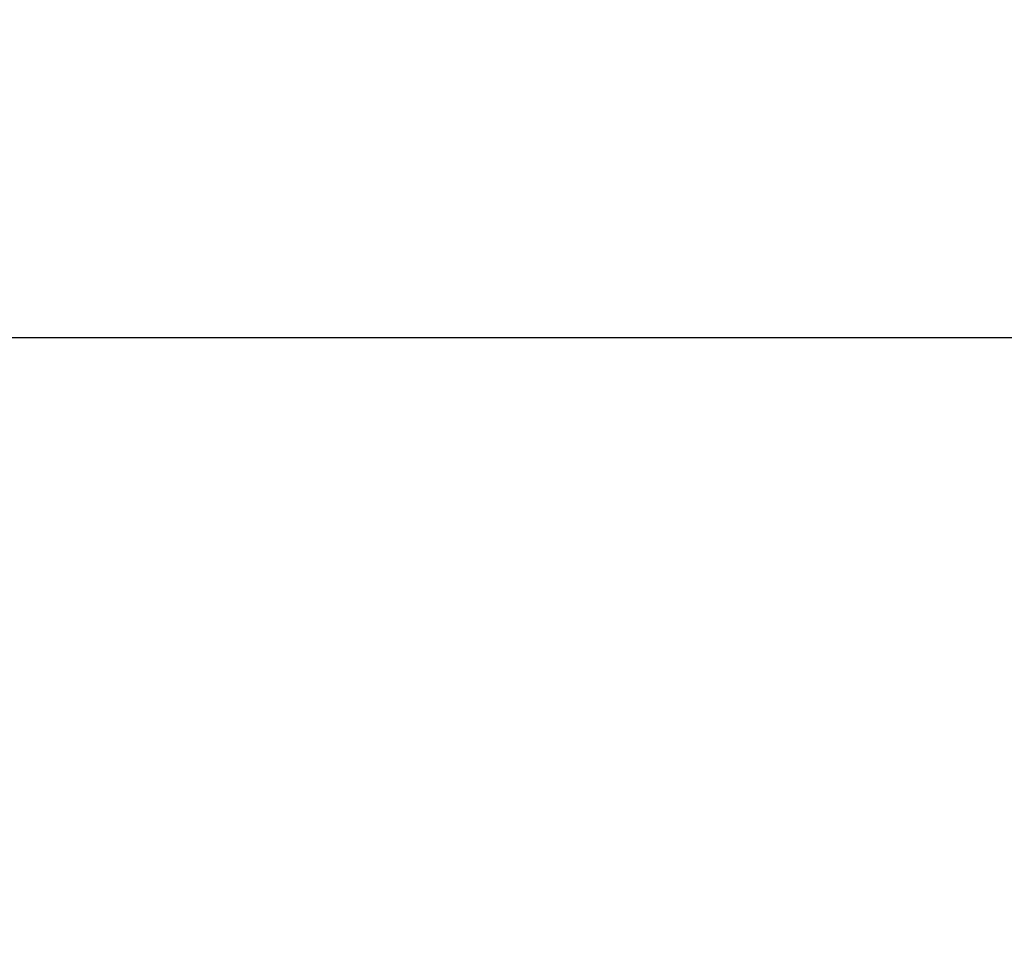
# Model space of a CAD drawing. Header units: millimetres. Extents: x 0 to 594, y 0 to 420.
# Tile 95 of 467: x 363.21 to 364.96, y 238.68 to 240.33. Entities that reach past the tile are written whole.
import ezdxf

# ---------------------------------------------------------------- set-up
doc = ezdxf.new("R2010")
doc.units = ezdxf.units.MM
doc.header["$LTSCALE"] = 32.67
doc.linetypes.add('PHANTOM', pattern=[0.8, 0.45, -0.05, 0.1, -0.05, 0.1, -0.05])
doc.layers.get('0').update_dxf_attribs({"linetype": 'CONTINUOUS'})
doc.layers.add('CRV', color=7, linetype='CONTINUOUS')
doc.layers.add('DRIV_DIM', color=7, linetype='CONTINUOUS')
doc.styles.get("Standard").update_dxf_attribs({"font": 'txt', "width": 0.8})
doc.dimstyles.new('DIMSTYLE_1', dxfattribs={"dimtxt": 3.8, "dimasz": 1.8, "dimexe": 0.18, "dimexo": 0.0625, "dimgap": 0.09, "dimtad": 1, "dimdec": 3, "dimlfac": 10, "dimdsep": 46, "dimtxsty": 'STANDARD', "dimblk": 'OPEN', "dimblk1": 'OPEN', "dimblk2": 'OPEN', "dimcen": 0.09, "dimadec": 0, "dimazin": 0, "dimtp": 0.001, "dimtm": 0.001, "dimtfac": 1, "dimtdec": 3, "dimtofl": 0, "dimtmove": 0, "dimatfit": 3, "dimldrblk": 'OPEN', "dimfxl": 1, "dimtolj": 1, "dimarcsym": 0})

# ---------------------------------------------------------------- blocks, each defined once
blk = doc.blocks.new('_OPEN')
at = {"color": 0, "linetype": 'BYBLOCK'}
for p, q in [((0, 0), (-1, 0.34202)), ((-1, -0.34202), (0, 0)), ((-1, 0), (0, 0))]:
    blk.add_line(p, q, dxfattribs=at)
blk = doc.blocks.new('*D0')
at = {"layer": 'DRIV_DIM', "color": 2, "linetype": 'CONTINUOUS'}
for p, q in [((356.209, 271.765), (474.8097, 271.765)), ((472.8097, 271.765), (472.8097, 254.765)), ((472.8097, 237.765), (472.8097, 254.765)), ((356.209, 237.765), (474.8097, 237.765))]:
    blk.add_line(p, q, dxfattribs=at)
at = {"layer": 'DRIV_DIM', "color": 2, "linetype": 'CONTINUOUS', "xscale": 1.8, "yscale": 1.8, "zscale": 1.8}
for p, rotation in [((472.8097, 271.765), 90), ((472.8097, 237.765), 270)]:
    blk.add_blockref('_OPEN', p, dxfattribs=dict(at, rotation=rotation))
at = {"layer": 'DRIV_DIM', "color": 2, "linetype": 'CONTINUOUS', "width": 0.8}
blk.add_text('340', height=3.8, rotation=90, dxfattribs=at).set_placement((471.8597, 250.7998))
blk = doc.blocks.new('*D5')
at = {"layer": 'DRIV_DIM', "color": 2, "linetype": 'CONTINUOUS'}
for p, q in [((359.709, 183.3977), (359.709, 393.985)), ((440.8831, 363.9601), (440.8831, 393.985)), ((359.709, 391.985), (400.2961, 391.985)), ((440.8831, 391.985), (400.2961, 391.985)), ((440.8831, 273.265), (440.8831, 357.2123))]:
    blk.add_line(p, q, dxfattribs=at)
at = {"layer": 'DRIV_DIM', "color": 2, "linetype": 'CONTINUOUS', "xscale": 1.8, "yscale": 1.8, "zscale": 1.8, "rotation": 180}
blk.add_blockref('_OPEN', (359.709, 391.985), dxfattribs=at)
at = {"layer": 'DRIV_DIM', "color": 2, "linetype": 'CONTINUOUS', "xscale": 1.8, "yscale": 1.8, "zscale": 1.8}
blk.add_blockref('_OPEN', (440.8831, 391.985), dxfattribs=at)
at = {"layer": 'DRIV_DIM', "color": 2, "linetype": 'CONTINUOUS', "width": 0.8}
blk.add_text('811.741', height=3.8, dxfattribs=at).set_placement((384.0235, 392.935))

msp = doc.modelspace()

# ---------------------------------------------------------------- linework, layer by layer
at = {"color": 7, "linetype": 'CONTINUOUS'}
msp.add_line((349.60903, 239.76501), (369.80903, 239.76501), dxfattribs=at)
at = {"layer": 'CRV', "color": 8, "linetype": 'PHANTOM'}
for centre, radius, start, end in [((351.70903, 271.76501), 89.17407, 350, 240), ((351.70903, 271.76501), 81.17407, 350, 240), ((389.13173, 265.16638), 43.17407, 219.40697, 136.538482), ((332.70903, 238.85605), 43.17407, 99.607502, 359.348273), ((389.13173, 265.16638), 51.17407, 234.903643, 350)]:
    msp.add_arc(centre, radius, start, end, dxfattribs=at)

# ---------------------------------------------------------------- dimensions: what is measured, and where the dimension line sits
at = {"layer": 'DRIV_DIM', "color": 2, "linetype": 'CONTINUOUS'}
dim = msp.add_linear_dim(base=(440.8831, 391.98501), p1=(359.70903, 183.39767), p2=(440.8831, 273.26501), dimstyle='DIMSTYLE_1', dxfattribs=at)
dim.commit()
dim.dimension.update_dxf_attribs({"geometry": '*D5', "text_midpoint": (394.66347, 394.83501), "dimtype": 160})
dim = msp.add_linear_dim(base=(472.80973, 271.76501), p1=(356.20903, 237.76501), p2=(356.20903, 271.76501), angle=90, dimstyle='DIMSTYLE_1', dxfattribs=at)
dim.commit()
dim.dimension.update_dxf_attribs({"geometry": '*D0', "text_midpoint": (469.95973, 255.35983), "dimtype": 160})

doc.saveas('drawing.dxf')
